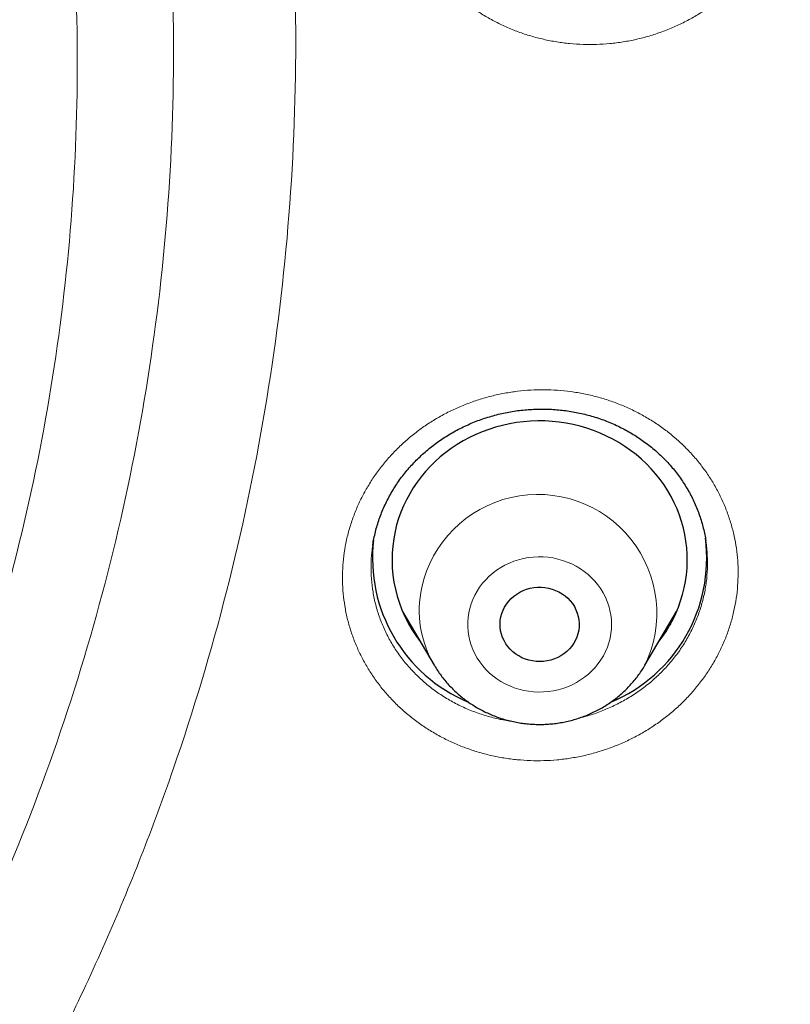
# Model space of a CAD drawing. Header units: millimetres. Extents: x 8 to 436, y 12 to 764.
# Tile 496 of 656: x 254.62 to 262.45, y 699.95 to 709.95. Entities that reach past the tile are written whole.
import ezdxf

# ---------------------------------------------------------------- set-up
doc = ezdxf.new("R2010")
doc.units = ezdxf.units.MM

msp = doc.modelspace()

# ---------------------------------------------------------------- linework, layer by layer
at = {"color": 7, "linetype": 'Continuous', "lineweight": 30}
for p, q in [((258.21, 704.6162), (258.2095, 704.6131)), ((261.5916, 704.6589), (261.5909, 704.6627)), ((258.512, 703.9423), (258.8341, 703.3958)), ((260.9737, 703.3958), (261.2957, 703.9423)), ((258.6112, 703.774), (258.5843, 703.8004))]:
    msp.add_line(p, q, dxfattribs=at)
at = {"color": 252, "linetype": 'Continuous', "lineweight": 0}
msp.add_line((261.2348, 703.8191), (261.2064, 703.7907), dxfattribs=at)
at = {"color": 7, "linetype": 'Continuous', "lineweight": 30, "flags": 128}
for points in [[(261.1164, 703.638), (261.149, 703.6818), (261.188, 703.7392), (261.2239, 703.7984), (261.2568, 703.8591), (261.2865, 703.9212), (261.313, 703.9846), (261.3362, 704.0492), (261.3561, 704.1147), (261.3725, 704.181), (261.3856, 704.248), (261.3951, 704.3155), (261.4012, 704.3834), (261.4038, 704.4515), (261.4029, 704.5196), (261.3985, 704.5876), (261.3906, 704.6553), (261.3792, 704.7226), (261.3644, 704.7893), (261.3461, 704.8552), (261.3245, 704.9202), (261.2996, 704.9842), (261.2714, 705.047), (261.24, 705.1084), (261.2056, 705.1683), (261.168, 705.2266), (261.1275, 705.2831), (261.0842, 705.3377), (261.0381, 705.3902), (260.9893, 705.4407), (260.938, 705.4888), (260.8843, 705.5346), (260.8284, 705.5778), (260.7702, 705.6185), (260.71, 705.6565), (260.648, 705.6917), (260.5842, 705.724), (260.5188, 705.7535), (260.452, 705.7799), (260.3839, 705.8032), (260.3147, 705.8235), (260.2445, 705.8405), (260.1735, 705.8544), (260.1019, 705.865), (260.0298, 705.8724), (259.9575, 705.8764), (259.885, 705.8772), (259.8125, 705.8747), (259.7403, 705.8689), (259.6685, 705.8599), (259.5972, 705.8476), (259.5266, 705.832), (259.4569, 705.8133), (259.3882, 705.7914), (259.3208, 705.7665), (259.2547, 705.7385), (259.1901, 705.7075), (259.1272, 705.6737), (259.0661, 705.637), (259.007, 705.5976), (258.9499, 705.5556), (258.8951, 705.511), (258.8427, 705.464), (258.7927, 705.4146), (258.7453, 705.3631), (258.7006, 705.3094), (258.6588, 705.2538), (258.6198, 705.1964), (258.5839, 705.1372), (258.551, 705.0765), (258.5213, 705.0144), (258.4948, 704.951), (258.4716, 704.8864), (258.4517, 704.8209), (258.4353, 704.7546)], [(259.5104, 703.888), (259.5198, 703.9222), (259.5326, 703.9556), (259.5486, 703.9876), (259.5677, 704.0181), (259.5898, 704.0468), (259.6147, 704.0734), (259.6421, 704.0977), (259.6718, 704.1194), (259.7035, 704.1385), (259.7371, 704.1547), (259.772, 704.1679), (259.8081, 704.1779), (259.8451, 704.1847), (259.8826, 704.1882), (259.9203, 704.1885), (259.9578, 704.1854), (259.9949, 704.179), (260.0311, 704.1694), (260.0663, 704.1566), (260.1, 704.1408), (260.132, 704.1221), (260.1619, 704.1006), (260.1897, 704.0767), (260.2149, 704.0504), (260.2373, 704.0219), (260.2569, 703.9917), (260.2733, 703.9598), (260.2865, 703.9267), (260.2963, 703.8925), (260.3027, 703.8576), (260.3056, 703.8223), (260.3049, 703.7869), (260.3008, 703.7517), (260.2931, 703.717), (260.282, 703.6832), (260.2676, 703.6505), (260.25, 703.6192), (260.2294, 703.5896), (260.2059, 703.5619), (260.1797, 703.5365), (260.1511, 703.5134), (260.1204, 703.4929), (260.0877, 703.4753), (260.0534, 703.4606), (260.0178, 703.449), (259.9812, 703.4405), (259.944, 703.4354), (259.9064, 703.4335), (259.8687, 703.4349), (259.8314, 703.4397), (259.7947, 703.4477), (259.7589, 703.4589), (259.7245, 703.4732), (259.6916, 703.4905), (259.6606, 703.5106), (259.6317, 703.5333), (259.6052, 703.5585), (259.5813, 703.5859), (259.5603, 703.6152), (259.5423, 703.6463), (259.5275, 703.6789), (259.5159, 703.7126), (259.5078, 703.7472), (259.5032, 703.7823), (259.5021, 703.8177), (259.5045, 703.853), (259.5104, 703.888)]]:
    msp.add_lwpolyline(points, dxfattribs=at)
at = {"color": 252, "linetype": 'Continuous', "lineweight": 0, "flags": 128}
msp.add_lwpolyline([(260.6191, 703.6715), (260.6276, 703.7182), (260.6327, 703.7653), (260.6343, 703.8127), (260.6325, 703.86), (260.6272, 703.9071), (260.6184, 703.9538), (260.6062, 703.9998), (260.5907, 704.0449), (260.5719, 704.0888), (260.5499, 704.1315), (260.5249, 704.1726), (260.4968, 704.212), (260.466, 704.2495), (260.4325, 704.2849), (260.3964, 704.318), (260.358, 704.3487), (260.3175, 704.3769), (260.275, 704.4024), (260.2307, 704.425), (260.1848, 704.4447), (260.1376, 704.4614), (260.0893, 704.475), (260.0401, 704.4855), (259.9903, 704.4927), (259.9401, 704.4967), (259.8896, 704.4974), (259.8393, 704.4948), (259.7892, 704.489), (259.7398, 704.48), (259.691, 704.4677), (259.6433, 704.4524), (259.5969, 704.434), (259.5519, 704.4126), (259.5086, 704.3883), (259.4671, 704.3613), (259.4278, 704.3317), (259.3907, 704.2996), (259.3561, 704.2651), (259.324, 704.2285), (259.2948, 704.19), (259.2684, 704.1496), (259.2451, 704.1076), (259.2249, 704.0641), (259.2079, 704.0195), (259.1943, 703.9739), (259.184, 703.9275), (259.1772, 703.8806), (259.1738, 703.8333), (259.1739, 703.7859), (259.1775, 703.7386), (259.1846, 703.6917), (259.1951, 703.6454), (259.2089, 703.5998), (259.2261, 703.5553), (259.2465, 703.5119), (259.27, 703.47), (259.2966, 703.4297), (259.326, 703.3913), (259.3582, 703.3548), (259.393, 703.3205), (259.4303, 703.2886), (259.4698, 703.2591), (259.5113, 703.2323), (259.5548, 703.2082), (259.5999, 703.187), (259.6464, 703.1688), (259.6942, 703.1536), (259.743, 703.1416), (259.7925, 703.1328), (259.8426, 703.1272), (259.8929, 703.1248), (259.9433, 703.1257), (259.9936, 703.1299), (260.0434, 703.1374), (260.0925, 703.148), (260.1407, 703.1618), (260.1879, 703.1787), (260.2336, 703.1986), (260.2778, 703.2215), (260.3202, 703.2471), (260.3606, 703.2754), (260.3989, 703.3063), (260.4347, 703.3396), (260.4681, 703.3752), (260.4987, 703.4128), (260.5266, 703.4523), (260.5514, 703.4935), (260.5732, 703.5363), (260.5918, 703.5803), (260.6071, 703.6254), (260.6191, 703.6715)], dxfattribs=at)
at = {"color": 252, "linetype": 'Continuous', "lineweight": 0}
for centre, radius, start, end in [((259.8861, 703.9229), 1.2085, 334.07134, 167.41515), ((259.7715, 703.9525), 1.0902, 167.6181, 210.74685)]:
    msp.add_arc(centre, radius, start, end, dxfattribs=at)
at = {"color": 7, "linetype": 'Continuous', "lineweight": 30}
for centre, radius, start, end in [((259.7495, 704.4683), 1.345, 167.71315, 218.12127), ((260.0211, 704.4814), 1.5801, 292.61157, 7.43113), ((259.7874, 704.4821), 1.581, 173.20297, 247.38841)]:
    msp.add_arc(centre, radius, start, end, dxfattribs=at)
for points, knots in [([(228.8203, 667.8387), (227.6178, 667.9452), (225.213, 668.1582), (221.6552, 668.8219), (218.1629, 669.7328), (214.7882, 670.9004), (211.5494, 672.3031), (208.4634, 673.9273), (205.5225, 675.7738), (202.7448, 677.8315), (200.1475, 680.0876), (197.7465, 682.5283), (195.5568, 685.1385), (193.5917, 687.902), (191.8635, 690.8019), (190.3827, 693.8203), (189.1584, 696.9386), (188.1983, 700.1375), (187.5083, 703.3974), (187.0926, 706.6981), (186.9537, 710.0192), (187.0926, 713.3404), (187.5083, 716.641), (188.1983, 719.9009), (189.1584, 723.0998), (190.3827, 726.2181), (191.8635, 729.2365), (193.5917, 732.1364), (195.5568, 734.9), (197.7465, 737.5101), (200.1475, 739.9508), (202.7448, 742.2069), (205.5225, 744.2646), (208.4634, 746.1112), (211.5494, 747.7352), (214.7615, 749.1267), (218.0799, 750.2771), (221.4842, 751.1793), (224.9532, 751.8277), (228.4657, 752.2184), (232, 752.3489), (235.5343, 752.2184), (239.0468, 751.8277), (242.5158, 751.1793), (245.9201, 750.2771), (249.2385, 749.1267), (252.4506, 747.7352), (255.5366, 746.1112), (258.4775, 744.2646), (261.2552, 742.2069), (263.8525, 739.9508), (266.2535, 737.5101), (268.4432, 734.9), (270.4083, 732.1364), (272.1365, 729.2365), (273.6173, 726.2181), (274.8416, 723.0998), (275.8017, 719.9009), (276.4917, 716.641), (276.9074, 713.3404), (277.0463, 710.0192), (276.9074, 706.6981), (276.4917, 703.3974), (275.8017, 700.1375), (274.8416, 696.9386), (273.6173, 693.8203), (272.1365, 690.8019), (270.4083, 687.902), (268.4432, 685.1385), (266.2535, 682.5283), (263.8525, 680.0876), (261.2552, 677.8315), (258.4775, 675.7738), (255.5366, 673.9273), (252.4506, 672.3031), (249.2118, 670.9004), (245.8371, 669.7328), (242.3448, 668.8219), (238.787, 668.1582), (236.3822, 667.9452), (235.1797, 667.8387)], [0, 0, 0, 0, 0.013106, 0.026212, 0.039318, 0.052424, 0.065212, 0.078, 0.090788, 0.103576, 0.116364, 0.129151, 0.141939, 0.154727, 0.167515, 0.180303, 0.193091, 0.205879, 0.218667, 0.231454, 0.244242, 0.25703, 0.269818, 0.282606, 0.295394, 0.308182, 0.32097, 0.333758, 0.346545, 0.359333, 0.372121, 0.384909, 0.397697, 0.410485, 0.423273, 0.436061, 0.448848, 0.461636, 0.474424, 0.487212, 0.5, 0.512788, 0.525576, 0.538364, 0.551152, 0.563939, 0.576727, 0.589515, 0.602303, 0.615091, 0.627879, 0.640667, 0.653455, 0.666242, 0.67903, 0.691818, 0.704606, 0.717394, 0.730182, 0.74297, 0.755758, 0.768546, 0.781333, 0.794121, 0.806909, 0.819697, 0.832485, 0.845273, 0.858061, 0.870849, 0.883636, 0.896424, 0.909212, 0.922, 0.934788, 0.947576, 0.960682, 0.973788, 0.986894, 1, 1, 1, 1]), ([(253.5735, 670.6965), (253.5855, 670.7022), (253.7276, 670.7698), (253.9942, 670.9008), (254.3696, 671.0875), (254.7222, 671.2671), (255.0532, 671.4389), (255.3635, 671.6028), (255.6632, 671.7639), (255.9525, 671.922), (256.2315, 672.0769), (256.5003, 672.2284), (256.7589, 672.3763), (257.0075, 672.5205), (257.2461, 672.6608), (257.4749, 672.797), (257.6939, 672.929), (257.8995, 673.0544), (258.0921, 673.1732), (258.2722, 673.2853), (258.4439, 673.3933), (258.6073, 673.4969), (258.766, 673.5985), (258.9197, 673.6978), (259.0681, 673.7943), (259.207, 673.8855), (259.3366, 673.9711), (259.457, 674.0512), (259.5709, 674.1275), (259.6778, 674.1995), (259.7772, 674.2668), (259.866, 674.3273), (259.9444, 674.3809), (260.0122, 674.4275), (260.0692, 674.4667), (260.1195, 674.5015), (260.1681, 674.5351), (260.2203, 674.5715), (260.2771, 674.611), (260.3251, 674.6445), (260.363, 674.6711), (260.3888, 674.6892), (260.4124, 674.7058), (260.431, 674.7188), (260.4427, 674.7271), (260.4496, 674.7319), (260.4586, 674.7383), (260.4756, 674.7503), (260.5028, 674.7695), (260.538, 674.7944), (260.5807, 674.8246), (260.6316, 674.8608), (260.6912, 674.9033), (260.7595, 674.9521), (260.8366, 675.0075), (260.9222, 675.0692), (261.0161, 675.1372), (261.1177, 675.2112), (261.2267, 675.2911), (261.3431, 675.3769), (261.4674, 675.4692), (261.6595, 675.6127), (261.9145, 675.8058), (262.2273, 676.0466), (262.5704, 676.3154), (262.9418, 676.6123), (263.3395, 676.9375), (263.7264, 677.2609), (264.1027, 677.5824), (264.4663, 677.8998), (264.8176, 678.2129), (265.1572, 678.5218), (265.4888, 678.8294), (265.848, 679.1693), (266.2341, 679.5431), (266.6453, 679.9514), (267.0473, 680.3607), (267.3425, 680.669), (267.5358, 680.8741), (267.6294, 680.9739), (267.7183, 681.0693), (267.7947, 681.1518), (267.8582, 681.2207), (267.9101, 681.2771), (267.9563, 681.3276), (267.9971, 681.3722), (268.0322, 681.4108), (268.0619, 681.4434), (268.0861, 681.4701), (268.1041, 681.4899), (268.1172, 681.5045), (268.1293, 681.5178), (268.1448, 681.5349), (268.1712, 681.5642), (268.2089, 681.606), (268.2582, 681.6609), (268.3142, 681.7234), (268.3767, 681.7935), (268.4459, 681.8714), (268.5215, 681.957), (268.6011, 682.0475), (268.6841, 682.1426), (268.7701, 682.2415), (268.8596, 682.345), (268.9505, 682.4509), (269.0413, 682.5573), (269.2086, 682.7546), (269.45, 683.0433), (269.7622, 683.4251), (270.0655, 683.8043), (270.3602, 684.181), (270.6479, 684.5567), (270.9335, 684.9378), (271.2192, 685.3276), (271.5057, 685.7276), (271.7928, 686.1378), (272.0065, 686.4506), (272.1485, 686.6617), (272.2193, 686.7676), (272.2901, 686.8741), (272.3608, 686.9813), (272.431, 687.0883), (272.499, 687.1925), (272.5648, 687.294), (272.627, 687.3904), (272.6851, 687.4811), (272.737, 687.5624), (272.7827, 687.6345), (272.8207, 687.6945), (272.8515, 687.7434), (272.8757, 687.782), (272.8959, 687.8141), (272.9119, 687.8397), (272.9241, 687.8591), (272.9346, 687.876), (272.9464, 687.8948), (272.9617, 687.9194), (272.981, 687.9505), (273.0042, 687.9877), (273.0336, 688.0351), (273.0698, 688.0938), (273.1134, 688.1647), (273.1626, 688.2449), (273.2172, 688.3345), (273.2773, 688.4335), (273.3412, 688.5397), (273.4082, 688.6516), (273.4761, 688.7657), (273.544, 688.8808), (273.6106, 688.9944), (273.7019, 689.1512), (273.816, 689.349), (273.9506, 689.5863), (274.0791, 689.8157), (274.1938, 690.0234), (274.2956, 690.2101), (274.3855, 690.3767), (274.4719, 690.5384), (274.5564, 690.6981), (274.65, 690.8768), (274.7549, 691.0796), (274.8718, 691.3086), (274.99, 691.5438), (275.1093, 691.7849), (275.2296, 692.0318), (275.3524, 692.288), (275.4536, 692.5029), (275.5328, 692.6732), (275.5883, 692.7935), (275.6413, 692.9093), (275.6907, 693.0182), (275.7365, 693.1198), (275.7788, 693.2141), (275.8175, 693.3012), (275.8528, 693.3809), (275.8846, 693.4534), (275.9132, 693.5184), (275.9383, 693.5761), (275.9602, 693.6265), (275.9787, 693.6692), (275.9929, 693.7021), (276.0032, 693.726), (276.0113, 693.7448), (276.02, 693.765), (276.0308, 693.7901), (276.0439, 693.8208), (276.0594, 693.857), (276.0791, 693.9033), (276.1036, 693.9609), (276.1332, 694.031), (276.1665, 694.1101), (276.2033, 694.1982), (276.2434, 694.2947), (276.2867, 694.3995), (276.3325, 694.5116), (276.38, 694.6286), (276.4688, 694.8492), (276.5958, 695.1714), (276.7681, 695.6222), (276.9441, 696.099), (277.1225, 696.6018), (277.2611, 697.0083), (277.363, 697.3159), (277.43, 697.5217), (277.4931, 697.7189), (277.5524, 697.907), (277.6078, 698.0859), (277.6596, 698.2556), (277.7007, 698.3919), (277.732, 698.4971), (277.7546, 698.5734), (277.7763, 698.6473), (277.7969, 698.7182), (277.8161, 698.7842), (277.8339, 698.846), (277.8496, 698.9009), (277.8632, 698.9483), (277.8749, 698.9896), (277.8872, 699.0331), (277.902, 699.0852), (277.9196, 699.1481), (277.9399, 699.2208), (277.9627, 699.3035), (277.9882, 699.396), (278.0166, 699.5006), (278.0481, 699.6176), (278.0826, 699.7475), (278.1196, 699.8884), (278.1586, 700.0391), (278.1985, 700.1959), (278.2385, 700.3554), (278.3009, 700.6087), (278.3841, 700.9566), (278.4851, 701.4002), (278.5817, 701.8462), (278.6527, 702.1918), (278.701, 702.4358), (278.7285, 702.5771), (278.7549, 702.7153), (278.7797, 702.8473), (278.8028, 702.9722), (278.824, 703.0892), (278.8434, 703.1979), (278.8607, 703.2955), (278.8758, 703.3822), (278.8888, 703.4579), (278.8989, 703.5172), (278.9065, 703.562), (278.9118, 703.5941), (278.9162, 703.6202), (278.9201, 703.6434), (278.9244, 703.6695), (278.9302, 703.7043), (278.9373, 703.7475), (278.9456, 703.7983), (278.955, 703.8558), (278.9656, 703.9217), (278.9772, 703.9947), (278.9893, 704.0718), (279.0015, 704.1502), (279.0135, 704.2287), (279.0463, 704.4452), (279.0917, 704.7593), (279.147, 705.1714), (279.1939, 705.5459), (279.2381, 705.9267), (279.2798, 706.3164), (279.3087, 706.6128), (279.327, 706.8125), (279.3357, 706.9106), (279.3438, 707.003), (279.3508, 707.0862), (279.3568, 707.1581), (279.3617, 707.2189), (279.3657, 707.2687), (279.3688, 707.308), (279.3709, 707.3351), (279.3723, 707.3527), (279.3733, 707.3664), (279.3747, 707.3839), (279.3766, 707.4084), (279.3789, 707.4399), (279.3831, 707.4958), (279.389, 707.5758), (279.3973, 707.6919), (279.4065, 707.8282), (279.4167, 707.9862), (279.4269, 708.1552), (279.437, 708.3344), (279.4456, 708.5), (279.4528, 708.65), (279.4588, 708.7825), (279.4645, 708.919), (279.4699, 709.0594), (279.475, 709.2023), (279.4788, 709.323), (279.4816, 709.4189), (279.4835, 709.4888), (279.4852, 709.5549), (279.4868, 709.6172), (279.4881, 709.6758), (279.4893, 709.7292), (279.4901, 709.7725), (279.4908, 709.8045), (279.4912, 709.826), (279.4915, 709.8454), (279.4919, 709.8681), (279.4925, 709.8985), (279.4931, 709.9371), (279.4939, 709.9861), (279.4947, 710.0462), (279.4956, 710.1175), (279.4965, 710.1942), (279.4973, 710.2846), (279.498, 710.382), (279.4984, 710.4764), (279.4986, 710.554), (279.4986, 710.6165), (279.4986, 710.6681), (279.4985, 710.7107), (279.4984, 710.7465), (279.4983, 710.78), (279.4982, 710.7994), (279.4982, 710.809)], [0, 0, 0, 0, 0.000773, 0.009123, 0.017231, 0.025098, 0.032097, 0.038892, 0.045485, 0.051874, 0.05806, 0.064043, 0.069823, 0.0754, 0.080773, 0.085943, 0.09091, 0.095674, 0.099979, 0.104104, 0.108047, 0.11181, 0.115393, 0.119046, 0.12249, 0.125724, 0.128749, 0.131565, 0.134171, 0.136755, 0.139094, 0.141188, 0.143037, 0.144641, 0.146, 0.147083, 0.148215, 0.149455, 0.150804, 0.152262, 0.152876, 0.153507, 0.154113, 0.154559, 0.154836, 0.154952, 0.155049, 0.155484, 0.156169, 0.15699, 0.15801, 0.159228, 0.160644, 0.16229, 0.164141, 0.166198, 0.168461, 0.170929, 0.173553, 0.176376, 0.179397, 0.182615, 0.190424, 0.198137, 0.205754, 0.215987, 0.226041, 0.235917, 0.245615, 0.255134, 0.26431, 0.273314, 0.282172, 0.290964, 0.302472, 0.313875, 0.325174, 0.336369, 0.339111, 0.341847, 0.344467, 0.346827, 0.348499, 0.350011, 0.351363, 0.352555, 0.353586, 0.354457, 0.355168, 0.355719, 0.356039, 0.356331, 0.356784, 0.357407, 0.358663, 0.360119, 0.361775, 0.363632, 0.365688, 0.367945, 0.370401, 0.372829, 0.375425, 0.378171, 0.38094, 0.383704, 0.386464, 0.396281, 0.40604, 0.415741, 0.425133, 0.434471, 0.443885, 0.453478, 0.463248, 0.473197, 0.483325, 0.485848, 0.488381, 0.490926, 0.493481, 0.496047, 0.498567, 0.50091, 0.503275, 0.505419, 0.507341, 0.509042, 0.510521, 0.511584, 0.512493, 0.513248, 0.513849, 0.514297, 0.514618, 0.515038, 0.515622, 0.516352, 0.517225, 0.518243, 0.519686, 0.521345, 0.52322, 0.525312, 0.52762, 0.530144, 0.532722, 0.535422, 0.538088, 0.540716, 0.543305, 0.548944, 0.554388, 0.559639, 0.564696, 0.568602, 0.572384, 0.576041, 0.579592, 0.583215, 0.588146, 0.593287, 0.598638, 0.603942, 0.609439, 0.615126, 0.621006, 0.623708, 0.626412, 0.62897, 0.631365, 0.633599, 0.635671, 0.637581, 0.639329, 0.640915, 0.642339, 0.643601, 0.644702, 0.64564, 0.646403, 0.646858, 0.647206, 0.647633, 0.64818, 0.648849, 0.649638, 0.650548, 0.651879, 0.653404, 0.655124, 0.657039, 0.659149, 0.661412, 0.663862, 0.666437, 0.669011, 0.678175, 0.68729, 0.698079, 0.7088, 0.719452, 0.723982, 0.728346, 0.732512, 0.736479, 0.740248, 0.743818, 0.74719, 0.748844, 0.750445, 0.751994, 0.753491, 0.754905, 0.756145, 0.757374, 0.758352, 0.759121, 0.75997, 0.76108, 0.762393, 0.763912, 0.765638, 0.767569, 0.769707, 0.772182, 0.774887, 0.77782, 0.780982, 0.784286, 0.787596, 0.79091, 0.800045, 0.809211, 0.818408, 0.827636, 0.830543, 0.833453, 0.836343, 0.83906, 0.841577, 0.844028, 0.846253, 0.848253, 0.850028, 0.851577, 0.852901, 0.853665, 0.854327, 0.854864, 0.855267, 0.855752, 0.856463, 0.857397, 0.8584, 0.859574, 0.86092, 0.862438, 0.864038, 0.865638, 0.867237, 0.868836, 0.87888, 0.886418, 0.893976, 0.901694, 0.909594, 0.917675, 0.919694, 0.921723, 0.923626, 0.925307, 0.926768, 0.927988, 0.928995, 0.929789, 0.930369, 0.930638, 0.930857, 0.931203, 0.931696, 0.932336, 0.933111, 0.935079, 0.937177, 0.940133, 0.943312, 0.946716, 0.950326, 0.954122, 0.956707, 0.959372, 0.962116, 0.964939, 0.967841, 0.970739, 0.97222, 0.973625, 0.974953, 0.976204, 0.977379, 0.978478, 0.97942, 0.979988, 0.980403, 0.980715, 0.981159, 0.981767, 0.982538, 0.983473, 0.984707, 0.986145, 0.987752, 0.989308, 0.991565, 0.993592, 0.994974, 0.996224, 0.997342, 0.998088, 0.998759, 0.999384, 1, 1, 1, 1]), ([(258.2086, 704.6133), (258.2088, 704.6149), (258.212, 704.6388), (258.2209, 704.6848), (258.2357, 704.7511), (258.2538, 704.8167), (258.2749, 704.8815), (258.2989, 704.9455), (258.3258, 705.0086), (258.3556, 705.0707), (258.3882, 705.1315), (258.4235, 705.1911), (258.4615, 705.2492), (258.5021, 705.3057), (258.5451, 705.3605), (258.5906, 705.4137), (258.6385, 705.465), (258.6886, 705.5144), (258.741, 705.5619), (258.7954, 705.6072), (258.8519, 705.6505), (258.9104, 705.6916), (258.9707, 705.7303), (259.0325, 705.7666), (259.0958, 705.8004), (259.1605, 705.8317), (259.2265, 705.8604), (259.2937, 705.8865), (259.3621, 705.91), (259.4315, 705.9308), (259.5018, 705.9488), (259.5728, 705.9641), (259.6443, 705.9766), (259.7161, 705.9862), (259.7883, 705.9929), (259.8609, 705.9969), (259.9338, 705.998), (260.0066, 705.9963), (260.0791, 705.9917), (260.1512, 705.9843), (260.2225, 705.9741), (260.293, 705.9611), (260.3628, 705.9452), (260.432, 705.9266), (260.5006, 705.9052), (260.5683, 705.881), (260.635, 705.8541), (260.7002, 705.8247), (260.7637, 705.7929), (260.8253, 705.7588), (260.885, 705.7224), (260.9428, 705.6836), (260.9991, 705.6424), (261.0537, 705.5987), (261.1065, 705.5527), (261.1572, 705.5046), (261.2056, 705.4545), (261.2515, 705.4027), (261.2947, 705.3494), (261.3352, 705.2947), (261.3731, 705.2384), (261.4084, 705.1804), (261.4413, 705.1207), (261.4714, 705.0595), (261.4987, 704.9971), (261.5232, 704.9336), (261.5446, 704.8692), (261.5631, 704.8042), (261.5782, 704.7386), (261.5877, 704.6902), (261.5913, 704.6635), (261.5919, 704.659)], [0, 0, 0, 0, 0.001057, 0.016096, 0.03111, 0.046076, 0.061045, 0.076019, 0.090994, 0.105964, 0.120926, 0.135873, 0.150803, 0.165715, 0.180569, 0.195447, 0.210304, 0.225147, 0.239982, 0.254816, 0.269656, 0.284509, 0.299378, 0.314194, 0.328967, 0.343729, 0.358485, 0.373241, 0.388001, 0.402769, 0.417549, 0.432345, 0.447116, 0.461805, 0.476539, 0.491326, 0.506146, 0.52098, 0.5358, 0.550584, 0.565311, 0.579965, 0.594614, 0.609351, 0.624178, 0.639063, 0.653974, 0.668872, 0.683719, 0.698481, 0.713134, 0.727799, 0.742592, 0.757484, 0.772443, 0.787438, 0.802436, 0.817394, 0.832282, 0.847071, 0.861858, 0.876768, 0.891747, 0.906778, 0.921841, 0.936918, 0.951983, 0.967018, 0.982005, 0.996968, 1, 1, 1, 1]), ([(261.2328, 703.8158), (261.2277, 703.8104), (261.2188, 703.8012), (261.2093, 703.7925), (261.2053, 703.7888)], [0, 0, 0, 0, 0.57731, 1, 1, 1, 1]), ([(258.8346, 703.3951), (258.835, 703.3943), (258.8453, 703.376), (258.8678, 703.3414), (258.9023, 703.2919), (258.9396, 703.2442), (258.9793, 703.1983), (259.0214, 703.1544), (259.0658, 703.1126), (259.1123, 703.0731), (259.1608, 703.0357), (259.2112, 703.0008), (259.2634, 702.9684), (259.3173, 702.9386), (259.3727, 702.9114), (259.4294, 702.8869), (259.4874, 702.8652), (259.5465, 702.8463), (259.6065, 702.8304), (259.6673, 702.8173), (259.7287, 702.8073), (259.7906, 702.8003), (259.8528, 702.7963), (259.9151, 702.7953), (259.9775, 702.7974), (260.0396, 702.8025), (260.1014, 702.8106), (260.1628, 702.8217), (260.2234, 702.8359), (260.2833, 702.853), (260.3422, 702.8729), (260.3999, 702.8958), (260.4564, 702.9214), (260.5115, 702.9498), (260.565, 702.9808), (260.6168, 703.0144), (260.6667, 703.0504), (260.7147, 703.0889), (260.7606, 703.1296), (260.8042, 703.1725), (260.8456, 703.2175), (260.8845, 703.2645), (260.9208, 703.3133), (260.9503, 703.3567), (260.9665, 703.3844), (260.9726, 703.3946)], [0, 0, 0, 0, 0.001102, 0.024831, 0.048584, 0.072361, 0.096165, 0.119995, 0.143852, 0.167737, 0.191648, 0.215587, 0.239551, 0.26354, 0.287553, 0.311589, 0.335646, 0.359723, 0.383817, 0.407927, 0.432052, 0.456188, 0.480335, 0.504491, 0.528652, 0.552817, 0.576984, 0.601149, 0.625312, 0.649469, 0.673618, 0.697758, 0.721885, 0.745999, 0.770096, 0.794174, 0.818232, 0.842267, 0.866278, 0.890264, 0.914223, 0.938155, 0.962058, 0.985933, 1, 1, 1, 1])]:
    msp.add_open_spline(points, degree=3, knots=knots, dxfattribs=at)
at = {"color": 252, "linetype": 'Continuous', "lineweight": 0}
for points, knots in [([(228.539, 686.0536), (227.8244, 686.1628), (226.3954, 686.3811), (224.2995, 686.925), (222.3123, 687.6039), (220.4448, 688.4136), (218.701, 689.3311), (217.0393, 690.3745), (215.4699, 691.5371), (214.0023, 692.8119), (212.6457, 694.191), (211.4084, 695.6658), (210.2981, 697.2273), (209.3216, 698.8659), (208.4849, 700.5714), (207.7931, 702.3333), (207.2507, 704.1408), (206.8608, 705.9827), (206.6259, 707.8477), (206.5474, 709.7242), (206.6259, 711.6008), (206.8608, 713.4658), (207.2507, 715.3077), (207.7931, 717.1152), (208.4849, 718.8771), (209.3216, 720.5826), (210.2981, 722.2211), (211.4084, 723.7826), (212.6457, 725.2575), (214.0023, 726.6365), (215.4699, 727.9113), (217.0393, 729.074), (218.7011, 730.1173), (220.4448, 731.035), (222.2597, 731.8212), (224.1347, 732.4712), (226.0582, 732.981), (228.0183, 733.3474), (230.003, 733.5681), (232, 733.6418), (233.997, 733.5681), (235.9817, 733.3474), (237.9418, 732.981), (239.8653, 732.4712), (241.7403, 731.8212), (243.5552, 731.035), (245.2989, 730.1173), (246.9607, 729.074), (248.5301, 727.9113), (249.9977, 726.6365), (251.3543, 725.2575), (252.5916, 723.7826), (253.7019, 722.2211), (254.6784, 720.5826), (255.5151, 718.8771), (256.2069, 717.1152), (256.7493, 715.3077), (257.1392, 713.4658), (257.3741, 711.6008), (257.4526, 709.7242), (257.3741, 707.8477), (257.1392, 705.9827), (256.7493, 704.1408), (256.2069, 702.3333), (255.5151, 700.5714), (254.6784, 698.8659), (253.7019, 697.2273), (252.5916, 695.6658), (251.3543, 694.191), (249.9977, 692.8119), (248.5301, 691.5371), (246.9607, 690.3745), (245.299, 689.3311), (243.5552, 688.4136), (241.6902, 687.605), (239.7083, 686.9275), (237.6207, 686.3848), (236.1973, 686.1661), (235.4856, 686.0568)], [0, 0, 0, 0, 0.014209, 0.028417, 0.042626, 0.055696, 0.068766, 0.081836, 0.094907, 0.107977, 0.121047, 0.134117, 0.147187, 0.160257, 0.173327, 0.186398, 0.199468, 0.212538, 0.225608, 0.238678, 0.251748, 0.264818, 0.277889, 0.290959, 0.304029, 0.317099, 0.330169, 0.343239, 0.356309, 0.36938, 0.38245, 0.39552, 0.40859, 0.42166, 0.43473, 0.447801, 0.460871, 0.473941, 0.487011, 0.500081, 0.513151, 0.526221, 0.539292, 0.552362, 0.565432, 0.578502, 0.591572, 0.604642, 0.617712, 0.630783, 0.643853, 0.656923, 0.669993, 0.683063, 0.696133, 0.709203, 0.722274, 0.735344, 0.748414, 0.761484, 0.774554, 0.787624, 0.800695, 0.813765, 0.826835, 0.839905, 0.852975, 0.866045, 0.879115, 0.892186, 0.905256, 0.918326, 0.931396, 0.944466, 0.957536, 0.971691, 0.985845, 1, 1, 1, 1]), ([(235.4006, 687.1413), (236.0677, 687.2458), (237.4021, 687.455), (239.3592, 687.9671), (241.2259, 688.6065), (242.9913, 689.3719), (244.6499, 690.2446), (246.2305, 691.237), (247.7234, 692.3429), (249.1193, 693.5555), (250.4097, 694.8673), (251.5866, 696.2701), (252.6427, 697.7554), (253.5716, 699.314), (254.3675, 700.9362), (255.0254, 702.6122), (255.5414, 704.3315), (255.9123, 706.0835), (256.1357, 707.8574), (256.2104, 709.6424), (256.1357, 711.4274), (255.9123, 713.2013), (255.5414, 714.9534), (255.0254, 716.6726), (254.3675, 718.3486), (253.5716, 719.9708), (252.6427, 721.5294), (251.5866, 723.0147), (250.4097, 724.4176), (249.1193, 725.7293), (247.7234, 726.9419), (246.2305, 728.0478), (244.6499, 729.0402), (242.9913, 729.9131), (241.2649, 730.661), (239.4814, 731.2792), (237.6518, 731.7641), (235.7873, 732.1126), (233.8995, 732.3226), (232, 732.3927), (230.1005, 732.3226), (228.2127, 732.1126), (226.3482, 731.7641), (224.5186, 731.2792), (222.7351, 730.661), (221.0087, 729.9131), (219.3501, 729.0402), (217.7695, 728.0478), (216.2766, 726.9419), (214.8807, 725.7293), (213.5903, 724.4176), (212.4134, 723.0147), (211.3573, 721.5294), (210.4284, 719.9708), (209.6325, 718.3486), (208.9746, 716.6726), (208.4586, 714.9534), (208.0877, 713.2013), (207.8643, 711.4274), (207.7896, 709.6424), (207.8643, 707.8574), (208.0877, 706.0835), (208.4586, 704.3315), (208.9746, 702.6122), (209.6325, 700.9362), (210.4284, 699.314), (211.3573, 697.7554), (212.4134, 696.2701), (213.5903, 694.8673), (214.8807, 693.5555), (216.2766, 692.3429), (217.7695, 691.237), (219.3501, 690.2446), (221.0087, 689.3719), (222.7741, 688.6065), (224.6409, 687.9671), (226.5982, 687.4549), (227.9326, 687.2458), (228.5998, 687.1412)], [0, 0, 0, 0, 0.013976, 0.027953, 0.041929, 0.055017, 0.068105, 0.081192, 0.09428, 0.107368, 0.120455, 0.133543, 0.146631, 0.159719, 0.172806, 0.185894, 0.198982, 0.212069, 0.225157, 0.238245, 0.251332, 0.26442, 0.277508, 0.290595, 0.303683, 0.316771, 0.329859, 0.342946, 0.356034, 0.369122, 0.382209, 0.395297, 0.408385, 0.421472, 0.43456, 0.447648, 0.460736, 0.473823, 0.486911, 0.499999, 0.513086, 0.526174, 0.539262, 0.552349, 0.565437, 0.578525, 0.591612, 0.6047, 0.617788, 0.630876, 0.643963, 0.657051, 0.670139, 0.683226, 0.696314, 0.709402, 0.722489, 0.735577, 0.748665, 0.761753, 0.77484, 0.787928, 0.801016, 0.814103, 0.827191, 0.840279, 0.853366, 0.866454, 0.879542, 0.892629, 0.905717, 0.918805, 0.931893, 0.94498, 0.958068, 0.972045, 0.986023, 1, 1, 1, 1]), ([(228.6351, 687.9428), (228.0066, 688.0437), (226.7496, 688.2457), (224.9058, 688.7321), (223.1366, 689.3395), (221.453, 690.0695), (219.8614, 690.9069), (218.3446, 691.8593), (216.9121, 692.9205), (215.5726, 694.084), (214.3343, 695.3428), (213.205, 696.6889), (212.1916, 698.1142), (211.3003, 699.6098), (210.5366, 701.1665), (209.9052, 702.7747), (209.41, 704.4244), (209.0542, 706.1057), (208.8398, 707.8079), (208.7681, 709.5207), (208.8398, 711.2336), (209.0542, 712.9358), (209.41, 714.617), (209.9052, 716.2668), (210.5366, 717.875), (211.3003, 719.4317), (212.1916, 720.9273), (213.205, 722.3526), (214.3344, 723.6987), (215.5726, 724.9574), (216.9121, 726.121), (218.3447, 727.1822), (219.8614, 728.1346), (221.453, 728.9721), (223.1096, 729.6898), (224.821, 730.2831), (226.5766, 730.7483), (228.3658, 731.0828), (230.1773, 731.2842), (232, 731.3515), (233.8228, 731.2842), (235.6343, 731.0828), (237.4234, 730.7483), (239.1791, 730.2831), (240.8905, 729.6898), (242.5471, 728.9721), (244.1386, 728.1345), (245.6554, 727.1822), (247.0879, 726.121), (248.4274, 724.9574), (249.6657, 723.6987), (250.795, 722.3525), (251.8084, 720.9273), (252.6997, 719.4317), (253.4634, 717.875), (254.0948, 716.2668), (254.59, 714.617), (254.9458, 712.9358), (255.1602, 711.2335), (255.2319, 709.5207), (255.1602, 707.8079), (254.9458, 706.1056), (254.59, 704.4244), (254.0948, 702.7746), (253.4634, 701.1664), (252.6997, 699.6097), (251.8084, 698.1141), (250.795, 696.6889), (249.6656, 695.3427), (248.4274, 694.084), (247.0879, 692.9204), (245.6553, 691.8592), (244.1386, 690.9069), (242.547, 690.0694), (240.8609, 689.3384), (239.0863, 688.7295), (237.2342, 688.2419), (235.9715, 688.0402), (235.3402, 687.9394)], [0, 0, 0, 0, 0.013748, 0.027497, 0.041245, 0.05435, 0.067455, 0.080559, 0.093664, 0.106769, 0.119873, 0.132978, 0.146083, 0.159188, 0.172292, 0.185397, 0.198502, 0.211606, 0.224711, 0.237816, 0.250921, 0.264025, 0.27713, 0.290235, 0.30334, 0.316444, 0.329549, 0.342654, 0.355758, 0.368863, 0.381968, 0.395073, 0.408177, 0.421282, 0.434387, 0.447492, 0.460596, 0.473701, 0.486806, 0.49991, 0.513015, 0.52612, 0.539225, 0.552329, 0.565434, 0.578539, 0.591643, 0.604748, 0.617853, 0.630958, 0.644062, 0.657167, 0.670272, 0.683377, 0.696481, 0.709586, 0.722691, 0.735795, 0.7489, 0.762005, 0.77511, 0.788214, 0.801319, 0.814424, 0.827528, 0.840633, 0.853738, 0.866843, 0.879947, 0.893052, 0.906157, 0.919262, 0.932366, 0.945471, 0.958576, 0.972384, 0.986192, 1, 1, 1, 1]), ([(262.4451, 711.742), (262.4473, 711.6998), (262.4517, 711.6151), (262.4466, 711.4877), (262.4332, 711.3607), (262.4107, 711.2348), (262.3794, 711.1106), (262.339, 710.9886), (262.2899, 710.8691), (262.2324, 710.7528), (262.167, 710.6403), (262.0938, 710.5322), (262.0129, 710.4291), (261.9248, 710.3311), (261.8299, 710.2386), (261.7288, 710.1523), (261.622, 710.0727), (261.5097, 710), (261.3924, 709.9345), (261.2706, 709.8764), (261.1453, 709.826), (261.0169, 709.7838), (260.8858, 709.7499), (260.7525, 709.7243), (260.6176, 709.7071), (260.482, 709.6984), (260.3465, 709.6983), (260.2114, 709.707), (260.0771, 709.7243), (259.9443, 709.75), (259.8139, 709.784), (259.6865, 709.8262), (259.5626, 709.8765), (259.4426, 709.9348), (259.3269, 710.0006), (259.2164, 710.0734), (259.1116, 710.153), (259.013, 710.2394), (258.9208, 710.3319), (258.8353, 710.4303), (258.7572, 710.5337), (258.6868, 710.6418), (258.6246, 710.7543), (258.5706, 710.8707), (258.525, 710.9905), (258.488, 711.1129), (258.4596, 711.2389), (258.4404, 711.3683), (258.4307, 711.5004), (258.4308, 711.6312), (258.4405, 711.7602), (258.4592, 711.8868), (258.4868, 712.0122), (258.5232, 712.1355), (258.5683, 712.2562), (258.622, 712.3737), (258.6841, 712.4879), (258.7542, 712.5981), (258.8317, 712.7037), (258.9165, 712.8041), (259.0083, 712.8988), (259.1068, 712.9877), (259.2114, 713.0704), (259.3214, 713.1464), (259.4364, 713.2151), (259.556, 713.2764), (259.6799, 713.33), (259.8073, 713.3759), (259.9375, 713.4136), (260.0697, 713.4431), (260.2037, 713.4638), (260.339, 713.4761), (260.4749, 713.4799), (260.6105, 713.4752), (260.7451, 713.4619), (260.8784, 713.4398), (261.0098, 713.4093), (261.1388, 713.3706), (261.2645, 713.3238), (261.3863, 713.2692), (261.5037, 713.2068), (261.6164, 713.137), (261.7239, 713.06), (261.8255, 712.9766), (261.9207, 712.8869), (262.0089, 712.7912), (262.0902, 712.6899), (262.164, 712.5835), (262.2301, 712.4728), (262.2879, 712.3582), (262.3371, 712.2399), (262.3778, 712.1185), (262.4096, 711.9945), (262.4332, 711.8689), (262.4412, 711.7843), (262.4451, 711.742)], [0, 0, 0, 0, 0.010691, 0.021418, 0.032158, 0.042885, 0.053576, 0.064281, 0.075022, 0.085775, 0.096517, 0.107221, 0.11793, 0.128676, 0.139433, 0.150179, 0.160887, 0.171603, 0.182354, 0.193119, 0.203871, 0.214586, 0.225307, 0.236065, 0.246835, 0.257593, 0.268315, 0.279039, 0.2898, 0.300574, 0.311335, 0.322059, 0.332782, 0.343542, 0.354314, 0.365073, 0.375796, 0.386514, 0.397269, 0.408035, 0.41879, 0.429508, 0.440219, 0.450967, 0.461727, 0.472474, 0.483186, 0.494337, 0.505502, 0.516653, 0.52736, 0.538103, 0.548859, 0.559602, 0.570309, 0.581016, 0.591759, 0.602515, 0.613258, 0.623965, 0.634675, 0.645422, 0.656182, 0.666929, 0.67764, 0.688357, 0.699111, 0.709878, 0.720631, 0.731349, 0.742072, 0.752831, 0.763603, 0.774362, 0.785085, 0.795809, 0.80657, 0.817344, 0.828105, 0.838829, 0.849551, 0.860309, 0.87108, 0.881838, 0.89256, 0.903276, 0.914028, 0.924793, 0.935545, 0.946261, 0.956984, 0.967744, 0.978517, 0.989277, 1, 1, 1, 1]), ([(277.4986, 709.9508), (277.4798, 709.0194), (277.4423, 707.1566), (277.1381, 704.3704), (276.6535, 701.6043), (275.9766, 698.8734), (275.1131, 696.1938), (274.0651, 693.5775), (272.8373, 691.0311), (271.4318, 688.5625), (269.8548, 686.1822), (268.118, 683.9023), (266.2289, 681.7374), (264.2305, 679.7324), (262.1381, 677.8848), (259.9648, 676.1915), (257.678, 674.6287), (255.2989, 673.1889), (253.6388, 672.3498), (252.8107, 671.9312)], [0, 0, 0, 0, 0.059647, 0.119293, 0.179195, 0.239108, 0.298754, 0.35839, 0.418037, 0.477683, 0.537584, 0.597497, 0.657143, 0.716779, 0.77332, 0.829847, 0.88658, 0.943426, 1, 1, 1, 1]), ([(261.878, 703.9508), (261.868, 703.9096), (261.8479, 703.827), (261.8065, 703.7056), (261.7572, 703.5866), (261.6995, 703.4711), (261.6338, 703.3595), (261.56, 703.2522), (261.4787, 703.1496), (261.3901, 703.052), (261.2951, 702.9603), (261.1939, 702.8748), (261.0867, 702.7959), (260.974, 702.7238), (260.8564, 702.6588), (260.7347, 702.6013), (260.6094, 702.5516), (260.4808, 702.5101), (260.3495, 702.4767), (260.216, 702.4516), (260.0813, 702.4348), (259.946, 702.4266), (259.8105, 702.4271), (259.6752, 702.4362), (259.5409, 702.4538), (259.4083, 702.4797), (259.2783, 702.5139), (259.1511, 702.5565), (259.0272, 702.6072), (258.9072, 702.6655), (258.7918, 702.7313), (258.6817, 702.8041), (258.5773, 702.8839), (258.4789, 702.9704), (258.3867, 703.063), (258.3016, 703.1611), (258.2239, 703.2643), (258.1541, 703.3724), (258.0921, 703.4849), (258.0384, 703.6012), (257.993, 703.7206), (257.9565, 703.8425), (257.9291, 703.9666), (257.9107, 704.0924), (257.9013, 704.2193), (257.9009, 704.3464), (257.9098, 704.475), (257.9285, 704.6044), (257.9571, 704.7341), (257.9947, 704.8601), (258.041, 704.9818), (258.0953, 705.0989), (258.1578, 705.2127), (258.2281, 705.3222), (258.3059, 705.427), (258.3912, 705.5267), (258.4835, 705.6209), (258.5824, 705.7093), (258.6871, 705.7913), (258.7972, 705.8665), (258.9125, 705.9345), (259.0325, 705.9952), (259.1566, 706.0483), (259.2839, 706.0936), (259.4139, 706.1308), (259.5463, 706.1595), (259.6805, 706.1798), (259.8159, 706.1917), (259.9516, 706.1951), (260.0869, 706.19), (260.2214, 706.1761), (260.3548, 706.1537), (260.4862, 706.1229), (260.615, 706.0841), (260.7403, 706.0372), (260.8618, 705.9822), (260.9792, 705.9196), (261.0918, 705.8496), (261.199, 705.7728), (261.3002, 705.6894), (261.3949, 705.5996), (261.483, 705.5038), (261.5641, 705.4025), (261.6377, 705.2964), (261.7032, 705.186), (261.7605, 705.0715), (261.8093, 704.9534), (261.8497, 704.8323), (261.8813, 704.709), (261.9039, 704.5839), (261.9172, 704.4576), (261.9214, 704.3304), (261.9164, 704.203), (261.9029, 704.0761), (261.8863, 703.9925), (261.878, 703.9508)], [0, 0, 0, 0, 0.010691, 0.021418, 0.032158, 0.042885, 0.053576, 0.064281, 0.075022, 0.085775, 0.096517, 0.107221, 0.11793, 0.128676, 0.139433, 0.150179, 0.160887, 0.171603, 0.182354, 0.193119, 0.203871, 0.214586, 0.225307, 0.236065, 0.246835, 0.257593, 0.268315, 0.279039, 0.2898, 0.300574, 0.311335, 0.322059, 0.332782, 0.343542, 0.354314, 0.365073, 0.375796, 0.386514, 0.397269, 0.408035, 0.41879, 0.429508, 0.440219, 0.450967, 0.461727, 0.472474, 0.483186, 0.494337, 0.505502, 0.516653, 0.52736, 0.538103, 0.548859, 0.559602, 0.570309, 0.581016, 0.591759, 0.602515, 0.613258, 0.623965, 0.634675, 0.645422, 0.656182, 0.666929, 0.67764, 0.688357, 0.699111, 0.709878, 0.720631, 0.731349, 0.742072, 0.752831, 0.763603, 0.774362, 0.785085, 0.795809, 0.80657, 0.817344, 0.828105, 0.838829, 0.849551, 0.860309, 0.87108, 0.881838, 0.89256, 0.903276, 0.914028, 0.924793, 0.935545, 0.946261, 0.956984, 0.967744, 0.978517, 0.989277, 1, 1, 1, 1]), ([(258.2095, 704.6131), (258.2059, 704.5902), (258.1954, 704.5228), (258.1898, 704.4095), (258.1934, 704.2744), (258.2096, 704.1402), (258.2375, 704.008), (258.2776, 703.8787), (258.3292, 703.7531), (258.3919, 703.632), (258.4651, 703.5166), (258.5489, 703.4077), (258.6423, 703.3058), (258.7446, 703.2116), (258.8549, 703.126), (258.9728, 703.0498), (259.0975, 702.9832), (259.2277, 702.9265), (259.3626, 702.8806), (259.4977, 702.8458), (259.5886, 702.832), (259.6324, 702.8253)], [0, 0, 0, 0, 0.027792, 0.081901, 0.136203, 0.190506, 0.244615, 0.298759, 0.353096, 0.407434, 0.461577, 0.515747, 0.570111, 0.624475, 0.678645, 0.73282, 0.787188, 0.841557, 0.895732, 0.949887, 1, 1, 1, 1]), ([(261.5735, 704.1075), (261.5735, 704.1077), (261.5833, 704.152), (261.5987, 704.2414), (261.6102, 704.3763), (261.6084, 704.5113), (261.6019, 704.6058), (261.5925, 704.6544), (261.5916, 704.6589)], [0, 0, 0, 0, 0.001285, 0.244347, 0.488278, 0.73221, 0.975272, 1, 1, 1, 1]), ([(260.3106, 702.8628), (260.3264, 702.8663), (260.3889, 702.8802), (260.4951, 702.9156), (260.628, 702.9693), (260.7558, 703.0339), (260.8776, 703.1079), (260.9924, 703.1911), (261.0992, 703.2831), (261.1976, 703.3832), (261.287, 703.4905), (261.3665, 703.6041), (261.4353, 703.7234), (261.4931, 703.8478), (261.5407, 703.9759), (261.5626, 704.0637), (261.5735, 704.1075)], [0, 0, 0, 0, 0.025169, 0.100142, 0.175057, 0.25024, 0.325423, 0.400338, 0.475214, 0.550358, 0.625501, 0.700377, 0.77515, 0.850189, 0.925228, 1, 1, 1, 1]), ([(258.6116, 703.7734), (258.6049, 703.7795), (258.5957, 703.7879), (258.5872, 703.797), (258.5847, 703.7996)], [0, 0, 0, 0, 0.714005, 1, 1, 1, 1])]:
    msp.add_open_spline(points, degree=3, knots=knots, dxfattribs=at)

doc.saveas('drawing.dxf')
